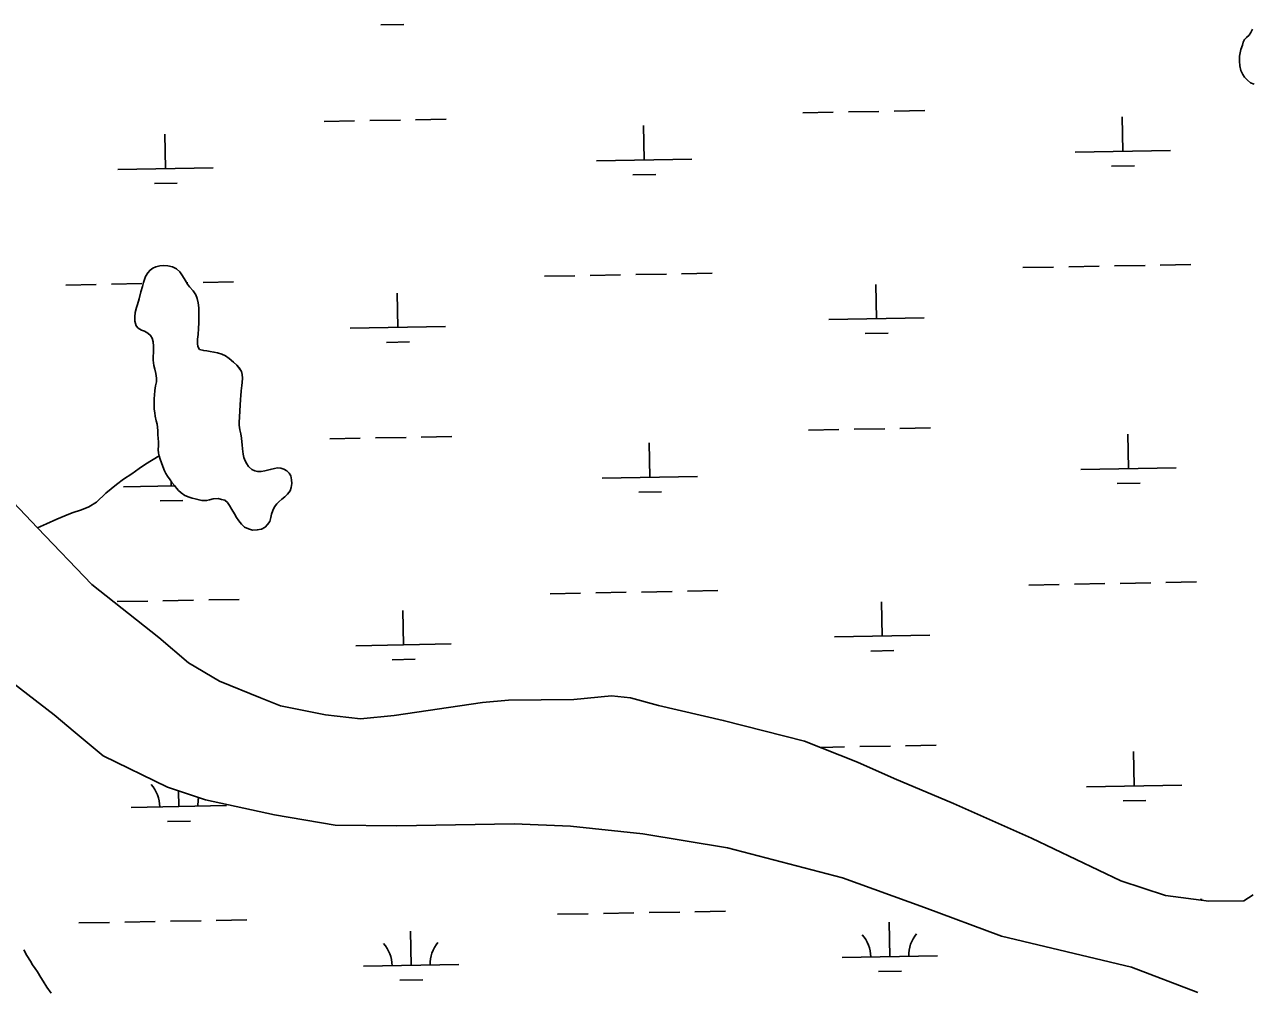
# Model space of a CAD drawing. Extents: x 3925854 to 3964121, y 224593 to 250589.
# Drawn here: x 3932021 to 3933307, y 233066 to 234080 of the extents above; entities that cross this region are included whole.
import ezdxf

# ---------------------------------------------------------------- set-up
doc = ezdxf.new("R2010")
doc.units = 0
doc.layers.add('V-TOPO-SHOR', color=7, linetype='Continuous')
doc.layers.add('V-WETL-SWMP', color=7, linetype='Continuous')

msp = doc.modelspace()

# ---------------------------------------------------------------- linework, layer by layer
at = {"layer": 'V-TOPO-SHOR'}
for points in [[(3932218.325, 233583.367), (3932214.636, 233582.173), (3932211.404, 233581.446), (3932206.547, 233581.397), (3932203.532, 233582.058), (3932199.354, 233583.404), (3932196.339, 233584.067), (3932193.091, 233584.96), (3932188.68, 233586.765), (3932184.719, 233589.501), (3932182.147, 233592.02), (3932179.81, 233594.309), (3932177.698, 233597.293), (3932174.889, 233600.505), (3932173.242, 233603.263), (3932170.426, 233607.169), (3932168.546, 233609.925), (3932167.36, 233612.688), (3932165.697, 233617.067), (3932164.038, 233620.982), (3932162.84, 233624.902), (3932161.88, 233628.363), (3932161.001, 233631.284), (3932160.655, 233635.132), (3932161.003, 233638.679), (3932160.882, 233642.992), (3932160.768, 233646.611), (3932160.497, 233650.537), (3932160.378, 233654.465), (3932160.108, 233658.315), (3932159.69, 233661.545), (3932158.652, 233665.08), (3932157.526, 233669.921), (3932157.03, 233673.229), (3932156.526, 233677.229), (3932156.332, 233681.233), (3932156.446, 233685.009), (3932156.489, 233688.245), (3932156.76, 233691.946), (3932157.098, 233696.648), (3932158.048, 233701.665), (3932158.777, 233705.755), (3932158.892, 233709.61), (3932158.148, 233714.453), (3932157.173, 233719.299), (3932156.133, 233723.139), (3932155.383, 233728.679), (3932155.5, 233732.224), (3932155.836, 233737.08), (3932155.883, 233740.084), (3932155.775, 233743.088), (3932155.267, 233747.629), (3932154.456, 233751.549), (3932152.653, 233754.457), (3932149.856, 233756.972), (3932146.448, 233758.784), (3932143.042, 233760.136), (3932139.556, 233762.182), (3932137.451, 233764.623), (3932136.247, 233769.465), (3932136.122, 233773.931), (3932136.614, 233778.635), (3932137.795, 233783.733), (3932138.918, 233786.825), (3932140.783, 233792.777), (3932142.557, 233800.113), (3932144.193, 233805.831), (3932145.383, 233810.08), (3932147.554, 233816.265), (3932149.747, 233820.216), (3932152.26, 233823.016), (3932155.089, 233825.123), (3932158.388, 233826.469), (3932162.386, 233827.355), (3932165.847, 233827.777), (3932170.78, 233827.519), (3932175.569, 233826.335), (3932179.98, 233824.378), (3932183.249, 233821.099), (3932186.14, 233817.046), (3932189.116, 233812.298), (3932191.547, 233808.241), (3932193.577, 233805.567), (3932197.24, 233801.366), (3932200.056, 233797.082), (3932201.64, 233793.014), (3932202.686, 233788.634), (3932203.354, 233783.557), (3932203.386, 233780.321), (3932203.276, 233776.159), (3932203.384, 233773.079), (3932203.286, 233767.687), (3932203.116, 233761.598), (3932202.639, 233755.585), (3932202, 233750.416), (3932201.889, 233746.025), (3932202.383, 233742.871), (3932204.109, 233739.807), (3932208.513, 233738.62), (3932211.753, 233738.267), (3932215.07, 233737.764)], [(3932215.07, 233737.764), (3932219.082, 233737.11), (3932222.789, 233736.223), (3932227.348, 233734.884), (3932231.372, 233733.076), (3932235.1, 233730.342), (3932239.605, 233726.612), (3932243.028, 233723.411), (3932245.678, 233720.358), (3932247.871, 233716.759), (3932248.903, 233713.687), (3932249.176, 233709.761), (3932248.838, 233705.215), (3932248.561, 233702.053), (3932247.847, 233696.574), (3932247.21, 233691.1), (3932246.861, 233687.553), (3932246.618, 233681.157), (3932246.288, 233675.914), (3932245.823, 233668.512), (3932245.485, 233663.81), (3932245.52, 233660.499), (3932246.341, 233655.577), (3932247.462, 233651.35), (3932248.049, 233646.734), (3932248.549, 233642.888), (3932248.813, 233639.81), (3932249.165, 233635.577), (3932249.837, 233629.959), (3932250.488, 233626.729), (3932251.834, 233623.047), (3932253.483, 233620.059), (3932255.441, 233617.075), (3932259.014, 233613.954), (3932261.957, 233612.596), (3932264.97, 233611.781), (3932268.513, 233611.893), (3932272.509, 233612.78), (3932278.12, 233613.917), (3932282.577, 233615.041), (3932285.653, 233615.688), (3932289.122, 233615.494), (3932292.444, 233614.449), (3932295.622, 233612.477), (3932298.113, 233610.116), (3932299.606, 233607.204), (3932300.419, 233603.128), (3932300.687, 233599.28), (3932300.267, 233595.192), (3932299.073, 233591.483), (3932296.411, 233588.143), (3932293.511, 233585.495), (3932290.377, 233582.996), (3932287.092, 233580.266), (3932284.958, 233578.087), (3932282.679, 233574.982), (3932280.717, 233571.034), (3932279.599, 233567.325), (3932278.79, 233563.542), (3932277.598, 233559.678), (3932275.245, 233556.264), (3932272.73, 233553.62), (3932268.898, 233551.654), (3932264.515, 233550.685), (3932259.741, 233550.56), (3932255.26, 233551.746), (3932251.082, 233553.63), (3932248.045, 233556.755), (3932245.237, 233560.194), (3932242.966, 233563.792), (3932240.615, 233567.698), (3932238.028, 233572.062), (3932235.522, 233576.119), (3932233.33, 233579.332), (3932230.533, 233581.921), (3932227.133, 233582.734), (3932223.658, 233583.625), (3932218.325, 233583.367)], [(3932034.257, 233552.815), (3932043.765, 233557.148), (3932054.579, 233561.881), (3932062.783, 233565.586), (3932070.535, 233568.593), (3932080.132, 233571.617), (3932088.109, 233575.011), (3932096.147, 233579.949), (3932105.836, 233589.136), (3932116.838, 233598.186), (3932124.483, 233603.81), (3932133.054, 233609.444), (3932140.699, 233615.224), (3932147.431, 233619.762), (3932161.88, 233628.363)], [(3933308.637, 233168.211), (3933298.946, 233162.073), (3933262.258, 233161.698), (3933216.68, 233167.733), (3933170.077, 233183.048), (3933076.265, 233227.605), (3932994.613, 233263.926), (3932932.106, 233290.224), (3932893.843, 233307.483), (3932838.35, 233329.208), (3932753.131, 233351.095), (3932685.16, 233366.656), (3932655.816, 233374.717), (3932635.824, 233376.832), (3932596.381, 233373.179), (3932528.113, 233372.48), (3932500.738, 233369.877), (3932407.984, 233356.387), (3932372.721, 233352.776), (3932335.986, 233357.044), (3932288.981, 233366.318), (3932267.993, 233374.928), (3932225.085, 233392.137), (3932192.376, 233411.31), (3932161.45, 233437.932), (3932091.213, 233493.413), (3932034.257, 233552.815), (3931989.34, 233599.661)], [(3933250.793, 233066.073), (3933181.075, 233092.736), (3933044.793, 233125.213), (3932964.216, 233155.167), (3932878.061, 233185.991), (3932757.563, 233217.701), (3932668.637, 233232.258), (3932593.076, 233240.456), (3932533.815, 233242.787), (3932410.724, 233240.599), (3932346.374, 233241.488), (3932282.542, 233252.279), (3932210.309, 233267.936), (3932170.422, 233281.293), (3932102.963, 233314.01), (3932073.633, 233338.61), (3932051.482, 233357.098), (3932024.045, 233378.315), (3931977.588, 233414.032)]]:
    msp.add_lwpolyline(points, dxfattribs=at)
at = {"layer": 'V-WETL-SWMP'}
for p, q in [((3932394.197, 234079.779), (3932418.192, 234080.215)), ((3932836.39, 233987.824), (3932868.383, 233988.405)), ((3932884.379, 233988.696), (3932916.372, 233989.278)), ((3932932.368, 233989.569), (3932964.361, 233990.151)), ((3932334.597, 233978.699), (3932366.59, 233979.281)), ((3932382.586, 233979.572), (3932414.579, 233980.154)), ((3932430.575, 233980.445), (3932462.568, 233981.026)), ((3932670.197, 233938.374), (3932669.552, 233974.361)), ((3933171.99, 233947.498), (3933171.344, 233983.485)), ((3932168.405, 233929.25), (3932167.759, 233965.236)), ((3933122.002, 233946.589), (3933221.979, 233948.407)), ((3932620.209, 233937.465), (3932720.186, 233939.283)), ((3932118.416, 233928.341), (3932218.393, 233930.159)), ((3932658.477, 233922.731), (3932682.471, 233923.167)), ((3933160.27, 233931.855), (3933184.264, 233932.291)), ((3932156.684, 233913.607), (3932180.679, 233914.043)), ((3932709.499, 233819.024), (3932741.491, 233819.606)), ((3933067.324, 233825.531), (3933099.317, 233826.112)), ((3933115.313, 233826.403), (3933147.306, 233826.985)), ((3933163.302, 233827.276), (3933195.295, 233827.858)), ((3933211.291, 233828.149), (3933243.284, 233828.73)), ((3932063.739, 233807.282), (3932095.732, 233807.864)), ((3932111.728, 233808.155), (3932143.721, 233808.737)), ((3932190.744, 233809.592), (3932191.71, 233809.609)), ((3932207.706, 233809.9), (3932239.699, 233810.482)), ((3932565.532, 233816.407), (3932597.524, 233816.988)), ((3932613.521, 233817.279), (3932645.513, 233817.861)), ((3932661.51, 233818.152), (3932693.502, 233818.734)), ((3932913.678, 233771.998), (3932913.032, 233807.984)), ((3932411.886, 233762.874), (3932411.24, 233798.86)), ((3932863.69, 233771.089), (3932963.667, 233772.907)), ((3932361.897, 233761.965), (3932461.874, 233763.783)), ((3932901.958, 233756.354), (3932925.952, 233756.791)), ((3932400.165, 233747.23), (3932424.16, 233747.667)), ((3932842.358, 233655.275), (3932874.35, 233655.857)), ((3932890.347, 233656.148), (3932922.339, 233656.729)), ((3932938.336, 233657.02), (3932970.328, 233657.602)), ((3932340.565, 233646.151), (3932372.558, 233646.733)), ((3932388.554, 233647.024), (3932420.547, 233647.605)), ((3932436.543, 233647.896), (3932468.536, 233648.478)), ((3932676.165, 233605.826), (3932675.519, 233641.812)), ((3933177.958, 233614.95), (3933177.312, 233650.936)), ((3933127.969, 233614.041), (3933227.946, 233615.859)), ((3932174.372, 233596.702), (3932174.286, 233601.53)), ((3932626.176, 233604.917), (3932726.154, 233606.735)), ((3932124.384, 233595.793), (3932178.109, 233596.77)), ((3932664.445, 233590.182), (3932688.439, 233590.619)), ((3933166.237, 233599.307), (3933190.232, 233599.743)), ((3932162.652, 233581.058), (3932186.646, 233581.495)), ((3932619.488, 233484.731), (3932651.481, 233485.312)), ((3932667.477, 233485.603), (3932699.47, 233486.185)), ((3932715.466, 233486.476), (3932747.459, 233487.058)), ((3933073.292, 233492.982), (3933105.285, 233493.564)), ((3933121.281, 233493.855), (3933153.274, 233494.437)), ((3933169.27, 233494.727), (3933201.263, 233495.309)), ((3933217.259, 233495.6), (3933249.252, 233496.182)), ((3932117.696, 233475.607), (3932149.688, 233476.188)), ((3932165.685, 233476.479), (3932197.677, 233477.061)), ((3932213.674, 233477.352), (3932245.666, 233477.933)), ((3932571.499, 233483.858), (3932603.492, 233484.44)), ((3932919.646, 233439.449), (3932919, 233475.436)), ((3932417.853, 233430.325), (3932417.207, 233466.311)), ((3932869.657, 233438.54), (3932969.634, 233440.358)), ((3932367.865, 233429.416), (3932467.842, 233431.234)), ((3932907.925, 233423.806), (3932931.92, 233424.242)), ((3931977.589, 233414.032), (3932024.045, 233378.315)), ((3932406.133, 233414.682), (3932430.127, 233415.118)), ((3932024.045, 233378.315), (3932051.483, 233357.098)), ((3932051.483, 233357.098), (3932073.634, 233338.61)), ((3932073.634, 233338.61), (3932102.963, 233314.009)), ((3932855.69, 233322.861), (3932880.318, 233323.308)), ((3932896.314, 233323.599), (3932928.307, 233324.181)), ((3932944.303, 233324.472), (3932976.296, 233325.054)), ((3933183.925, 233282.401), (3933183.28, 233318.388)), ((3932102.963, 233314.009), (3932170.422, 233281.292)), ((3932170.422, 233281.292), (3932210.308, 233267.935)), ((3933133.937, 233281.492), (3933233.914, 233283.31)), ((3932182.287, 233260.871), (3932181.986, 233277.419)), ((3932210.308, 233267.935), (3932282.542, 233252.28)), ((3933172.205, 233266.758), (3933196.199, 233267.194)), ((3932132.296, 233259.962), (3932232.279, 233261.78)), ((3932170.57, 233245.225), (3932194.566, 233245.661)), ((3932282.542, 233252.28), (3932346.374, 233241.488)), ((3932346.374, 233241.488), (3932410.724, 233240.6)), ((3932410.724, 233240.6), (3932533.815, 233242.787)), ((3932533.815, 233242.787), (3932593.075, 233240.455)), ((3932593.075, 233240.455), (3932668.636, 233232.258)), ((3932668.636, 233232.258), (3932757.562, 233217.701)), ((3932757.562, 233217.701), (3932878.061, 233185.991)), ((3932878.061, 233185.991), (3932964.216, 233155.166)), ((3933253.039, 233163.594), (3933255.219, 233163.633)), ((3932723.445, 233150.62), (3932755.44, 233151.202)), ((3932964.216, 233155.166), (3933044.793, 233125.212)), ((3932077.644, 233138.878), (3932109.639, 233139.459)), ((3932125.636, 233139.75), (3932157.631, 233140.332)), ((3932173.628, 233140.623), (3932205.623, 233141.205)), ((3932221.62, 233141.496), (3932253.615, 233142.077)), ((3932579.469, 233148.002), (3932611.464, 233148.584)), ((3932627.461, 233148.875), (3932659.456, 233149.457)), ((3932675.453, 233149.748), (3932707.448, 233150.329)), ((3932927.65, 233103.583), (3932926.996, 233139.577)), ((3932425.825, 233094.458), (3932425.171, 233130.452)), ((3933044.793, 233125.212), (3933181.076, 233092.735)), ((3932023.055, 233104.667), (3932019.696, 233110.7)), ((3932026.807, 233098.903), (3932023.055, 233104.667)), ((3932877.658, 233102.674), (3932977.642, 233104.492)), ((3932029.087, 233095.102), (3932026.807, 233098.903)), ((3932031.632, 233091.303), (3932029.087, 233095.102)), ((3932034.045, 233087.503), (3932031.632, 233091.303)), ((3932037.531, 233081.868), (3932034.045, 233087.503)), ((3932375.833, 233093.549), (3932475.817, 233095.367)), ((3932915.933, 233087.936), (3932939.929, 233088.373)), ((3933181.076, 233092.735), (3933250.793, 233066.073)), ((3932040.077, 233077.938), (3932037.531, 233081.868)), ((3932044.098, 233071.649), (3932040.077, 233077.938)), ((3932414.108, 233078.812), (3932438.104, 233079.248)), ((3932048.514, 233065.364), (3932044.098, 233071.649))]:
    msp.add_line(p, q, dxfattribs=at)
for points in [[(3933308.047, 234075.535), (3933306.072, 234071.956), (3933304.399, 234069.154), (3933301.792, 234066.806), (3933299.649, 234064.618), (3933298.286, 234061.664), (3933297.389, 234058.56), (3933295.888, 234054.057), (3933295.151, 234050.49), (3933294.414, 234046.924), (3933294.157, 234041.815), (3933294.515, 234037.022), (3933295.805, 234031.928), (3933297.859, 234027.771), (3933299.588, 234025.159), (3933302.561, 234021.94), (3933305.993, 234019.189), (3933309.723, 234017.68)], [(3932179.98, 233824.378), (3932175.569, 233826.335), (3932170.78, 233827.519), (3932165.847, 233827.777), (3932162.385, 233827.356), (3932158.388, 233826.468), (3932155.089, 233825.124), (3932152.261, 233823.015), (3932149.747, 233820.216), (3932147.553, 233816.265), (3932145.383, 233810.08), (3932144.194, 233805.831), (3932142.557, 233800.113), (3932140.783, 233792.777), (3932138.918, 233786.826), (3932137.795, 233783.733), (3932136.614, 233778.636), (3932136.123, 233773.932), (3932136.246, 233769.465), (3932137.451, 233764.624), (3932139.556, 233762.181), (3932143.043, 233760.136), (3932146.447, 233758.785), (3932149.855, 233756.971), (3932152.654, 233754.457), (3932154.456, 233751.548), (3932155.266, 233747.628), (3932155.775, 233743.088), (3932155.883, 233740.084), (3932155.836, 233737.079), (3932155.501, 233732.223), (3932155.383, 233728.678), (3932156.133, 233723.139), (3932157.174, 233719.298), (3932158.148, 233714.454), (3932158.891, 233709.609), (3932158.776, 233705.756), (3932158.048, 233701.665), (3932157.097, 233696.648), (3932156.76, 233691.946), (3932156.49, 233688.245), (3932156.446, 233685.009), (3932156.331, 233681.233), (3932156.526, 233677.229), (3932157.029, 233673.228), (3932157.525, 233669.921), (3932158.653, 233665.079), (3932159.691, 233661.546), (3932160.109, 233658.315), (3932160.379, 233654.466), (3932160.497, 233650.538), (3932160.768, 233646.612), (3932160.882, 233642.993), (3932161.003, 233638.68), (3932160.654, 233635.133), (3932161.002, 233631.284), (3932161.88, 233628.364), (3932162.841, 233624.903), (3932164.038, 233620.983), (3932165.697, 233617.067), (3932167.361, 233612.689), (3932168.546, 233609.925), (3932170.425, 233607.168), (3932173.241, 233603.264), (3932174.889, 233600.505), (3932177.698, 233597.294), (3932179.81, 233594.309), (3932182.147, 233592.019), (3932184.718, 233589.501), (3932188.679, 233586.765), (3932193.092, 233584.96), (3932196.34, 233584.068), (3932199.355, 233583.404), (3932203.532, 233582.059), (3932206.547, 233581.396), (3932211.404, 233581.446), (3932214.636, 233582.173), (3932218.325, 233583.367)], [(3932218.325, 233583.367), (3932223.658, 233583.624), (3932227.134, 233582.735), (3932230.532, 233581.922), (3932233.331, 233579.332), (3932235.521, 233576.118), (3932238.028, 233572.061), (3932240.615, 233567.697), (3932242.966, 233563.792), (3932245.237, 233560.194), (3932248.045, 233556.756), (3932251.082, 233553.629), (3932255.261, 233551.746), (3932259.741, 233550.559), (3932264.516, 233550.685), (3932268.897, 233551.654), (3932272.729, 233553.619), (3932275.244, 233556.264), (3932277.597, 233559.678), (3932278.79, 233563.542), (3932279.599, 233567.325), (3932280.717, 233571.034), (3932282.679, 233574.983), (3932284.958, 233578.088), (3932287.093, 233580.267), (3932290.378, 233582.997), (3932293.511, 233585.494), (3932296.411, 233588.143), (3932299.073, 233591.483), (3932300.268, 233595.193), (3932300.688, 233599.28), (3932300.418, 233603.129), (3932299.606, 233607.204), (3932298.112, 233610.116), (3932295.623, 233612.478), (3932292.444, 233614.449), (3932289.121, 233615.493), (3932285.652, 233615.689), (3932282.577, 233615.041), (3932278.121, 233613.917), (3932272.509, 233612.781), (3932268.512, 233611.893), (3932264.969, 233611.78), (3932261.957, 233612.596), (3932259.015, 233613.953), (3932255.44, 233617.075), (3932253.483, 233620.059), (3932251.835, 233623.046), (3932250.488, 233626.73), (3932249.838, 233629.959), (3932249.165, 233635.576), (3932248.813, 233639.809), (3932248.55, 233642.888), (3932248.049, 233646.735), (3932247.462, 233651.351), (3932246.341, 233655.577), (3932245.52, 233660.499), (3932245.486, 233663.811), (3932245.823, 233668.513), (3932246.287, 233675.914), (3932246.618, 233681.156), (3932246.861, 233687.552), (3932247.21, 233691.099), (3932247.847, 233696.575), (3932248.561, 233702.052), (3932248.837, 233705.214), (3932249.176, 233709.762), (3932248.904, 233713.688), (3932247.872, 233716.759), (3932245.678, 233720.357), (3932243.027, 233723.412), (3932239.605, 233726.612), (3932235.099, 233730.341), (3932231.373, 233733.076), (3932227.348, 233734.884), (3932222.79, 233736.224), (3932219.083, 233737.11), (3932215.07, 233737.763), (3932211.753, 233738.268), (3932208.513, 233738.62), (3932204.11, 233739.807), (3932202.384, 233742.871), (3932201.89, 233746.025), (3932201.999, 233750.417), (3932202.639, 233755.585), (3932203.117, 233761.599), (3932203.286, 233767.686), (3932203.384, 233773.08), (3932203.276, 233776.16), (3932203.387, 233780.321), (3932203.354, 233783.556), (3932202.686, 233788.634), (3932201.64, 233793.014), (3932200.057, 233797.081), (3932197.24, 233801.366), (3932193.577, 233805.566), (3932191.546, 233808.241), (3932189.117, 233812.299), (3932186.141, 233817.045), (3932183.249, 233821.099), (3932179.98, 233824.378)], [(3933308.637, 233168.21), (3933298.946, 233162.072), (3933262.258, 233161.697), (3933216.679, 233167.733), (3933170.077, 233183.048), (3933076.264, 233227.605), (3932994.612, 233263.926), (3932932.106, 233290.225), (3932893.844, 233307.483), (3932838.351, 233329.209), (3932753.131, 233351.095), (3932685.16, 233366.656), (3932655.817, 233374.716), (3932635.824, 233376.833), (3932596.382, 233373.178), (3932528.114, 233372.48), (3932500.737, 233369.877), (3932407.984, 233356.388), (3932372.722, 233352.776), (3932335.986, 233357.044), (3932288.98, 233366.317), (3932267.992, 233374.927), (3932225.085, 233392.137), (3932192.377, 233411.31), (3932161.45, 233437.932), (3932091.214, 233493.413), (3932034.257, 233552.814), (3931989.339, 233599.66)]]:
    msp.add_lwpolyline(points, dxfattribs=at)
for centre, start, end in [((3932127.045, 233260.342), 0.269879, 41.813537), ((3932237.513, 233262.35), 166.927993, 181.813534), ((3932872.408, 233103.053), 0.269879, 41.813537), ((3932982.875, 233105.062), 140.269876, 181.813534), ((3932370.583, 233093.929), 0.269879, 41.813537), ((3932481.05, 233095.937), 140.269876, 181.813534)]:
    msp.add_arc(centre, 35.246, start, end, dxfattribs=at)

doc.saveas('drawing.dxf')
